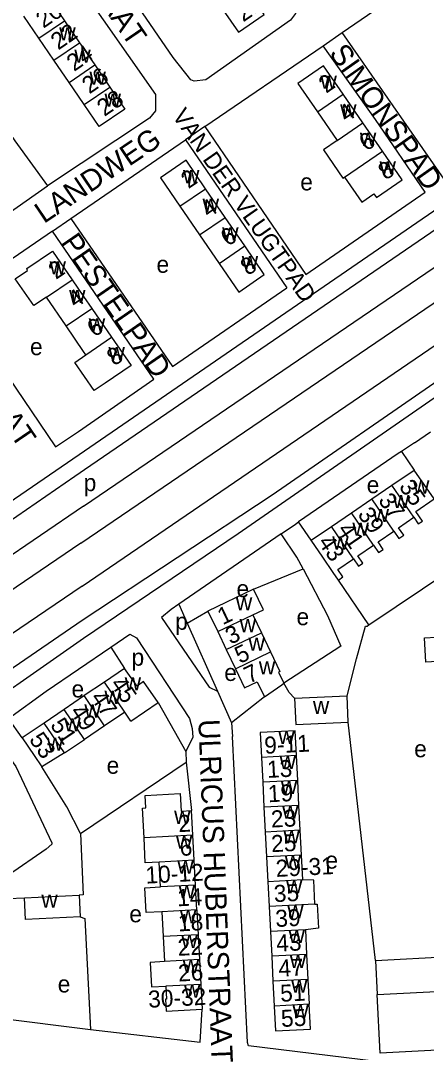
# Model space of a CAD drawing. Extents: x 157569 to 159501, y 382907 to 384670.
# Drawn here: x 158485.2 to 158580.7, y 383461.2 to 383704.3 of the extents above; entities that cross this region are included whole.
import ezdxf

# ---------------------------------------------------------------- set-up
doc = ezdxf.new("R2010")
doc.units = 0
for name, color, linetype in [('BLT_Basislijn', 7, 'Continuous'), ('BLT_Bebouwing', 7, 'Continuous'), ('BLT_Centroide', 7, 'Continuous'), ('BLT_Huisnummer', 7, 'Continuous'), ('BLT_Huisnummer_ tussenligend', 7, 'Continuous'), ('BLT_Huisnummer_reeks', 7, 'Continuous'), ('BLT_Onderverdeling_panden', 7, 'Continuous'), ('BLT_Straatnaam', 7, 'Continuous'), ('BLT_Straatnaam_verkleind', 7, 'Continuous')]:
    doc.layers.add(name, color=color, linetype=linetype)

msp = doc.modelspace()

# ---------------------------------------------------------------- linework, layer by layer
at = {"layer": 'BLT_Basislijn'}
for p, q in [((158556.43, 383698.38), (158560.92, 383701.5)), ((158584.86, 383666.93), (158560.92, 383701.5)), ((158528.56, 383679.38), (158556.43, 383698.38)), ((158499.37, 383581.17), (158648.25, 383682.56)), ((158528.56, 383679.38), (158523.99, 383676.25)), ((158528.56, 383679.38), (158552.35, 383644.48)), ((158496.99, 383657.71), (158523.99, 383676.25)), ((158523.99, 383676.25), (158547.87, 383641.38)), ((158499.73, 383571.06), (158649.69, 383673.59)), ((158500.28, 383602.92), (158597.09, 383669.61)), ((158500, 383589.9), (158613.95, 383667.53)), ((158500.28, 383598.56), (158598.13, 383665.66)), ((158552.35, 383644.48), (158580.4, 383663.85)), ((158492.71, 383654.67), (158496.99, 383657.71)), ((158496.99, 383657.71), (158520.95, 383622.8)), ((158516.59, 383619.79), (158492.71, 383654.67)), ((158520.95, 383622.8), (158547.87, 383641.38)), ((158498.83, 383607.52), (158516.59, 383619.79)), ((158493.44, 383603.86), (158498.83, 383607.52)), ((158400.39, 383534.72), (158500.28, 383602.92)), ((158574.84, 383602.8), (158577.86, 383598.42)), ((158402.66, 383531.43), (158500.28, 383598.56)), ((158500, 383589.9), (158421.93, 383536.65)), ((158553.61, 383581.86), (158550.59, 383586.18)), ((158546.55, 383583.39), (158522.42, 383566.79)), ((158567.19, 383561.93), (158590.75, 383577.85)), ((158540.02, 383570.35), (158551.67, 383575.18)), ((158567.19, 383561.93), (158560, 383572.51)), ((158522.42, 383566.79), (158520.62, 383565.55)), ((158522.42, 383566.79), (158524.39, 383562.36)), ((158524.39, 383562.36), (158529.3, 383565.17)), ((158524.39, 383562.36), (158531.52, 383546.32)), ((158506.42, 383556.7), (158509.69, 383551.65)), ((158531.52, 383546.32), (158534.84, 383538.84)), ((158542.58, 383544.96), (158534.84, 383538.84)), ((158517.56, 383543.67), (158524.08, 383532.11)), ((158485.59, 383535.3), (158482.37, 383539.9)), ((158534.84, 383538.84), (158535.09, 383535.66)), ((158568.71, 383482.89), (158562.33, 383539.04)), ((158524.08, 383532.11), (158524.19, 383529.59)), ((158499.33, 383512.81), (158524.19, 383529.59)), ((158524.19, 383529.59), (158525.42, 383518.21)), ((158482.27, 383497.47), (158486.09, 383497.65)), ((158499.24, 383493.15), (158500.3, 383492.77)), ((158500.3, 383492.77), (158501.68, 383466.61)), ((158568.71, 383482.89), (158595.95, 383484.36)), ((158568.71, 383482.89), (158569.13, 383474.82)), ((158470.46, 383470.49), (158501.68, 383466.61))]:
    msp.add_line(p, q, dxfattribs=at)
for points in [[(158492.54, 383778.65), (158496.92, 383781.8), (158498.06, 383782.32), (158500.04, 383781.18), (158550.19, 383708.27), (158549.87, 383705.94), (158548.69, 383704.44), (158528.79, 383690.38), (158526.08, 383690.06), (158525.28, 383690.38), (158521.12, 383695.59), (158473.72, 383764.64), (158474.75, 383766.89), (158486.56, 383774.55)], [(158459.95, 383756.36), (158464.6, 383759.37), (158466.02, 383759.86), (158467.59, 383758.18), (158473.21, 383750.6), (158498.24, 383713.79), (158516.97, 383686.87), (158516.97, 383683.03), (158515.53, 383681.28), (158491.54, 383665.36)], [(158422.49, 383730.85), (158414.59, 383725.63), (158412.71, 383723.62), (158412.67, 383721.69), (158462.04, 383649.78), (158464.1, 383648.18), (158466.27, 383648.02), (158468.51, 383649.17), (158491.54, 383665.36)], [(158560.92, 383701.5), (158584.48, 383717.72), (158589.64, 383720.99)], [(158467.46, 383699.48), (158467.78, 383699.39), (158483.86, 383676.01), (158491.54, 383665.36)], [(158580.4, 383663.85), (158568.72, 383681.04), (158556.43, 383698.38)], [(158499.73, 383563.08), (158544.38, 383592.54), (158585.75, 383621.2), (158642.75, 383659.69)], [(158492.71, 383654.67), (158472.36, 383640.79), (158470.81, 383639.05), (158470.91, 383637.13), (158493.44, 383603.86)], [(158500, 383558.78), (158536.43, 383583.45), (158588.65, 383619.66)], [(158577.93, 383604.84), (158581.67, 383607.42)], [(158574.84, 383602.8), (158574.08, 383602.3), (158550.59, 383586.18)], [(158577.93, 383604.84), (158574.84, 383602.8)], [(158546.55, 383583.39), (158549.9, 383585.7), (158550.59, 383586.18)], [(158551.67, 383575.18), (158550.19, 383577.91), (158546.55, 383583.39)], [(158499.37, 383581.17), (158404.52, 383516.61), (158380.77, 383500.12), (158371.55, 383493.55)], [(158551.67, 383575.18), (158557.46, 383564.16), (158560.58, 383556.95), (158547.13, 383548.19)], [(158499.73, 383571.06), (158425.8, 383520.87), (158410.02, 383509.52), (158385.77, 383491.25), (158379.21, 383486.63)], [(158520.62, 383565.55), (158518.33, 383563.68), (158529.56, 383547.24), (158531.52, 383546.32)], [(158447.82, 383527.26), (158482.18, 383551.02), (158499.73, 383563.08)], [(158562.04, 383545.26), (158564.25, 383553.91), (158566.36, 383561.64), (158566.79, 383561.66), (158567.19, 383561.93)], [(158506.42, 383556.7), (158510.9, 383559.73), (158512.5, 383558.85), (158524.96, 383539.92), (158525.59, 383537.53), (158525.76, 383535.45), (158524.08, 383532.11)], [(158450.07, 383523.95), (158468.35, 383536.65), (158500, 383558.78)], [(158482.37, 383539.9), (158491.19, 383546.29), (158506.42, 383556.7)], [(158549.67, 383544.69), (158548.43, 383545.99), (158547.13, 383548.19)], [(158477.9, 383536.98), (158484.07, 383528.58), (158492.53, 383510.6), (158492.53, 383510.28), (158491.2, 383509.07), (158482.36, 383503.01)], [(158568.96, 383459.1), (158538.85, 383462.74), (158538.58, 383463.54), (158535.09, 383535.66)], [(158499.33, 383512.81), (158496.12, 383519.09), (158490.23, 383528.5)], [(158499.33, 383512.81), (158499.92, 383498.32), (158498.99, 383498.28)], [(158501.68, 383466.61), (158527.46, 383463.63), (158527.93, 383471.38)]]:
    msp.add_lwpolyline(points, dxfattribs=at)
at = {"layer": 'BLT_Bebouwing'}
for p, q in [((158491.97, 383709.49), (158495.53, 383704.28)), ((158489.5, 383700.16), (158485.95, 383705.37)), ((158495.53, 383704.28), (158499.09, 383699.07)), ((158493.06, 383694.95), (158489.5, 383700.16)), ((158496.62, 383689.74), (158493.06, 383694.95)), ((158502.64, 383693.86), (158506.2, 383688.65)), ((158565.73, 383680.24), (158561.09, 383686.95)), ((158555.08, 383682.8), (158559.71, 383676.08)), ((158570.37, 383673.52), (158565.73, 383680.24)), ((158533.35, 383657.95), (158528.74, 383664.68)), ((158522.71, 383660.56), (158527.32, 383653.83)), ((158537.96, 383651.21), (158533.35, 383657.95)), ((158527.32, 383653.83), (158531.93, 383647.09)), ((158495.91, 383632.36), (158491.3, 383639.11)), ((158501.96, 383636.49), (158506.6, 383629.75)), ((158572.59, 383594.83), (158577.86, 383598.42)), ((158567.88, 383591.61), (158572.59, 383594.83)), ((158563.08, 383588.33), (158567.88, 383591.61)), ((158558.35, 383585.1), (158563.08, 383588.33)), ((158553.61, 383581.86), (158558.35, 383585.1)), ((158540.02, 383570.35), (158529.3, 383565.17)), ((158529.3, 383565.17), (158531.61, 383560.35)), ((158531.61, 383560.35), (158533.62, 383556.13)), ((158541.89, 383560.08), (158544.04, 383555.56)), ((158533.62, 383556.13), (158535.77, 383551.61)), ((158509.69, 383551.65), (158504.93, 383548.46)), ((158504.93, 383548.46), (158500.18, 383545.27)), ((158549.67, 383544.69), (158562.04, 383545.26)), ((158562.33, 383539.04), (158562.04, 383545.26)), ((158495.45, 383542.04), (158490.73, 383538.81)), ((158509.72, 383541.4), (158504.98, 383538.18)), ((158490.73, 383538.81), (158485.59, 383535.3)), ((158504.98, 383538.18), (158500.24, 383534.97)), ((158541.57, 383536.56), (158541.87, 383530.71)), ((158541.87, 383530.71), (158542.18, 383524.85)), ((158550.42, 383525.28), (158550.12, 383531.13)), ((158550.72, 383519.42), (158550.42, 383525.28)), ((158542.18, 383524.85), (158542.48, 383519)), ((158525.73, 383512.36), (158525.42, 383518.21)), ((158542.48, 383519), (158542.78, 383513.14)), ((158551.02, 383513.56), (158550.72, 383519.42)), ((158542.78, 383513.14), (158543.08, 383507.28)), ((158551.32, 383507.71), (158551.02, 383513.56)), ((158526.04, 383506.51), (158525.73, 383512.36)), ((158518.1, 383500.21), (158517.78, 383506.06)), ((158526.36, 383500.65), (158526.04, 383506.51)), ((158543.08, 383507.28), (158543.39, 383501.43)), ((158551.62, 383501.85), (158551.32, 383507.71)), ((158486.09, 383497.65), (158498.99, 383498.28)), ((158498.99, 383498.28), (158499.24, 383493.15)), ((158518.42, 383494.36), (158514.79, 383494.17)), ((158518.42, 383494.36), (158518.74, 383488.5)), ((158526.67, 383494.8), (158526.99, 383488.95)), ((158543.69, 383495.57), (158543.99, 383489.71)), ((158526.99, 383488.95), (158527.3, 383483.09)), ((158543.99, 383489.71), (158544.3, 383483.86)), ((158552.22, 383490.13), (158552.52, 383484.28)), ((158518.74, 383488.5), (158519.05, 383482.65)), ((158544.3, 383483.86), (158544.6, 383478)), ((158552.52, 383484.28), (158552.82, 383478.42)), ((158527.3, 383483.09), (158527.61, 383477.24)), ((158527.61, 383477.24), (158527.93, 383471.38)), ((158544.6, 383478), (158544.9, 383472.14)), ((158552.82, 383478.42), (158553.12, 383472.56)), ((158569.86, 383461.02), (158569.13, 383474.82)), ((158597.07, 383462.44), (158569.86, 383461.02))]:
    msp.add_line(p, q, dxfattribs=at)
for points in [[(158532.89, 383706.78), (158536.45, 383701.56), (158542.53, 383705.73), (158538.97, 383710.93)], [(158499.09, 383699.07), (158500, 383697.73), (158502.64, 383693.86)], [(158561.09, 383686.95), (158556.46, 383693.67), (158550.44, 383689.52), (158555.08, 383682.8)], [(158500.18, 383684.54), (158500, 383684.8), (158496.62, 383689.74)], [(158506.2, 383688.65), (158509.75, 383683.44), (158503.73, 383679.33), (158500.18, 383684.54)], [(158559.71, 383676.08), (158556.48, 383673.85), (158561.07, 383667.19), (158561.45, 383667.45)], [(158561.45, 383667.45), (158565.51, 383661.56), (158568.33, 383663.51), (158568.99, 383662.64), (158575.01, 383666.8), (158570.37, 383673.52)], [(158528.74, 383664.68), (158524.14, 383671.42), (158518.11, 383667.3), (158522.71, 383660.56)], [(158491.3, 383639.11), (158488.29, 383637.17), (158483.95, 383643.49), (158486.8, 383645.46), (158486.69, 383645.87), (158492.72, 383649.99), (158497.33, 383643.23)], [(158531.93, 383647.09), (158536.53, 383640.35), (158542.56, 383644.47), (158537.96, 383651.21)], [(158497.33, 383643.23), (158500, 383639.32), (158501.96, 383636.49)], [(158500.52, 383625.6), (158500, 383626.35), (158495.91, 383632.36)], [(158506.6, 383629.75), (158511.24, 383623.04), (158505.14, 383618.85), (158502.48, 383617.18), (158497.99, 383623.75), (158500.52, 383625.6)], [(158577.75, 383587.28), (158578.8, 383585.74), (158579.77, 383586.4), (158578.22, 383588.67), (158582.52, 383591.6), (158577.86, 383598.42)], [(158573.06, 383584.03), (158574.25, 383582.29), (158575.39, 383583.06), (158574.17, 383584.84), (158577.75, 383587.28)], [(158568.25, 383580.75), (158569.46, 383578.98), (158570.54, 383579.72), (158569.34, 383581.49), (158573.06, 383584.03)], [(158560, 383572.51), (158558.77, 383574.31), (158556.31, 383577.92), (158553.61, 383581.86)], [(158563.53, 383577.51), (158564.71, 383575.78), (158565.75, 383576.49), (158564.57, 383578.23), (158568.25, 383580.75)], [(158560, 383572.51), (158561.07, 383573.24), (158559.86, 383575.01), (158563.53, 383577.51)], [(158539.87, 383564.3), (158542.35, 383565.48), (158540.02, 383570.35)], [(158539.87, 383564.3), (158541.89, 383560.08)], [(158583.27, 383553.29), (158580.6, 383553.14), (158580.29, 383558.87), (158583, 383559.02)], [(158544.04, 383555.56), (158546.23, 383550.98), (158545.88, 383550.81), (158547.13, 383548.19)], [(158517.56, 383543.67), (158514.16, 383548.61), (158512.6, 383547.54), (158509.69, 383551.65)], [(158535.77, 383551.61), (158537.93, 383547.09), (158540.89, 383548.5), (158542.58, 383544.96)], [(158542.58, 383544.96), (158546.66, 383547.85), (158547.13, 383548.19)], [(158500.18, 383545.27), (158499.97, 383545.13), (158495.45, 383542.04)], [(158549.67, 383544.69), (158549.96, 383538.47), (158562.33, 383539.04)], [(158511.18, 383539.29), (158517.56, 383543.67)], [(158511.18, 383539.29), (158509.72, 383541.4)], [(158485.59, 383535.3), (158488.41, 383531.17), (158490.23, 383528.5)], [(158495.5, 383531.76), (158500, 383534.81), (158500.24, 383534.97)], [(158550.12, 383531.13), (158549.82, 383536.98), (158546.57, 383536.81), (158541.57, 383536.56)], [(158495.5, 383531.76), (158490.23, 383528.5)], [(158514.25, 383511.75), (158513.91, 383518.76), (158514.67, 383518.8), (158514.51, 383521.78), (158522.78, 383522.2)], [(158522.78, 383522.2), (158523, 383518.08), (158525.42, 383518.21)], [(158517.78, 383506.06), (158514.54, 383505.87), (158514.25, 383511.75)], [(158543.39, 383501.43), (158543.46, 383500), (158543.69, 383495.57)], [(158554.47, 383496.14), (158554.18, 383501.79), (158551.62, 383501.85)], [(158514.79, 383494.17), (158514.46, 383500), (158518.1, 383500.21)], [(158526.67, 383494.8), (158526.39, 383500), (158526.36, 383500.65)], [(158499.24, 383493.15), (158486.33, 383492.53), (158486.09, 383497.65)], [(158554.47, 383496.14), (158554.99, 383496.17), (158555.28, 383490.45), (158552.22, 383490.13)], [(158519.05, 383482.65), (158515.68, 383482.37), (158515.99, 383476.68), (158519.37, 383476.8)], [(158569.13, 383474.82), (158590.74, 383475.94), (158590.43, 383482.56), (158596.03, 383482.85)], [(158519.37, 383476.8), (158519.54, 383473.79), (158519.32, 383473.78), (158519.47, 383470.93), (158527.93, 383471.38)], [(158544.9, 383472.14), (158545.2, 383466.28), (158553.42, 383466.71), (158553.12, 383472.56)]]:
    msp.add_lwpolyline(points, dxfattribs=at)
at = {"layer": 'BLT_Onderverdeling_panden'}
for p, q in [((158489.5, 383700.16), (158495.53, 383704.28)), ((158493.06, 383694.95), (158499.09, 383699.07)), ((158496.62, 383689.74), (158502.64, 383693.86)), ((158500.18, 383684.54), (158506.2, 383688.65)), ((158555.08, 383682.8), (158561.09, 383686.95)), ((158559.71, 383676.08), (158565.73, 383680.24)), ((158561.45, 383667.45), (158570.37, 383673.52)), ((158522.71, 383660.56), (158528.74, 383664.68)), ((158527.32, 383653.83), (158533.35, 383657.95)), ((158531.93, 383647.09), (158537.96, 383651.21)), ((158491.3, 383639.11), (158497.33, 383643.23)), ((158495.91, 383632.36), (158501.96, 383636.49)), ((158500.52, 383625.6), (158506.6, 383629.75)), ((158577.75, 383587.28), (158572.59, 383594.83)), ((158573.06, 383584.03), (158567.88, 383591.61)), ((158568.25, 383580.75), (158563.08, 383588.33)), ((158563.53, 383577.51), (158558.35, 383585.1)), ((158531.61, 383560.35), (158539.87, 383564.3)), ((158533.62, 383556.13), (158541.89, 383560.08)), ((158535.77, 383551.61), (158544.04, 383555.56)), ((158509.72, 383541.4), (158504.93, 383548.46)), ((158504.98, 383538.18), (158500.18, 383545.27)), ((158500.24, 383534.97), (158495.45, 383542.04)), ((158495.5, 383531.76), (158490.73, 383538.81)), ((158550.12, 383531.13), (158541.87, 383530.71)), ((158550.42, 383525.28), (158542.18, 383524.85)), ((158550.72, 383519.42), (158542.48, 383519)), ((158551.02, 383513.56), (158542.78, 383513.14)), ((158525.73, 383512.36), (158514.25, 383511.75)), ((158526.04, 383506.51), (158517.78, 383506.06)), ((158551.32, 383507.71), (158543.08, 383507.28)), ((158551.62, 383501.85), (158543.39, 383501.43)), ((158526.36, 383500.65), (158518.1, 383500.21)), ((158554.47, 383496.14), (158543.69, 383495.57)), ((158526.67, 383494.8), (158518.42, 383494.36)), ((158526.99, 383488.95), (158518.74, 383488.5)), ((158552.22, 383490.13), (158543.99, 383489.71)), ((158552.52, 383484.28), (158544.3, 383483.86)), ((158527.3, 383483.09), (158519.05, 383482.65)), ((158527.61, 383477.24), (158519.37, 383476.8)), ((158552.82, 383478.42), (158544.6, 383478)), ((158553.12, 383472.56), (158544.9, 383472.14))]:
    msp.add_line(p, q, dxfattribs=at)

# ---------------------------------------------------------------- texts
at = {"layer": 'BLT_Centroide'}
for s, p in [('w', (158494.3, 383699.62)), ('w', (158497.85, 383694.41)), ('w', (158501.41, 383689.19)), ('w', (158555.77, 383688.23)), ('w', (158504.96, 383684)), ('w', (158560.41, 383681.52)), ('w', (158565.05, 383674.8)), ('w', (158569.67, 383668.08)), ('w', (158523.42, 383666)), ('e', (158551.02, 383664.3)), ('w', (158528.03, 383659.25)), ('w', (158532.64, 383652.52)), ('w', (158492.02, 383644.55)), ('e', (158517.19, 383644.89)), ('w', (158537.25, 383645.78)), ('w', (158496.62, 383637.8)), ('w', (158501.25, 383631.05)), ('e', (158487.42, 383625.49)), ('w', (158505.88, 383624.3)), ('p', (158500.05, 383593.45)), ('e', (158566.66, 383592.96)), ('w', (158577.55, 383592.89)), ('w', (158572.81, 383589.44)), ('w', (158568.06, 383586.19)), ('w', (158563.3, 383582.92)), ('w', (158558.56, 383579.69)), ('e', (158536.02, 383568.47)), ('w', (158535.87, 383565.34)), ('p', (158521.59, 383560.79)), ('e', (158550.14, 383561.86)), ('w', (158536.75, 383560.22)), ('w', (158538.83, 383555.84)), ('p', (158511.32, 383552.32)), ('e', (158533.14, 383548.73)), ('w', (158541.28, 383550.25)), ('w', (158509.7, 383546.53)), ('e', (158497.19, 383544.85)), ('w', (158504.95, 383543.33)), ('w', (158500.22, 383540.11)), ('w', (158553.99, 383540.97)), ('w', (158495.48, 383536.89)), ('w', (158491.39, 383532.31)), ('w', (158545.85, 383533.84)), ('e', (158577.83, 383530.75)), ('e', (158505.45, 383526.86)), ('w', (158546.15, 383528)), ('w', (158546.45, 383522.12)), ('w', (158521.34, 383515.06)), ('w', (158546.75, 383516.28)), ('w', (158547.05, 383510.44)), ('w', (158521.76, 383509.22)), ('w', (158522.08, 383503.34)), ('w', (158547.35, 383504.56)), ('e', (158556.94, 383504.51)), ('w', (158547.66, 383498.72)), ('w', (158490.09, 383495.33)), ('w', (158522.39, 383497.5)), ('w', (158547.95, 383492.84)), ('e', (158510.79, 383491.87)), ('w', (158522.7, 383491.66)), ('w', (158523.02, 383485.81)), ('w', (158548.26, 383487)), ('w', (158548.55, 383481.12)), ('w', (158523.34, 383479.94)), ('e', (158493.94, 383475.34)), ('w', (158523.65, 383474.09)), ('w', (158548.86, 383475.28)), ('w', (158549.16, 383469.41))]:
    msp.add_text(s, height=4, dxfattribs=at).set_placement(p)
at = {"layer": 'BLT_Huisnummer'}
for s, rotation, p in [('28', 34.355, (158537.6, 383703.86)), ('22', 34.3569, (158494.06, 383697.24)), ('2', 34.3282, (158557.11, 383687.06)), ('28', 34.3569, (158504.92, 383681.6)), ('8', 34.5085, (158571.11, 383666.59)), ('2', 34.3282, (158524.71, 383664.58)), ('2', 34.3282, (158493.52, 383643.19)), ('8', 34.5085, (158538.7, 383644.09)), ('8', 34.5085, (158507.25, 383622.82)), ('35', 304.3356, (158574.12, 383594.48)), ('39', 304.3356, (158564.39, 383587.97)), ('43', 304.3356, (158555.06, 383581.4)), ('1', 25.5163, (158532.75, 383561.84)), ('7', 25.5167, (158538.99, 383548.03)), ('45', 304.1415, (158506.17, 383548.02)), ('49', 304.1415, (158496.68, 383541.49)), ('53', 304.1415, (158487.08, 383534.94)), ('19', 2.931, (158543.5, 383520.14)), ('2', 3.0699, (158522.4, 383513.1)), ('25', 2.9266, (158544.26, 383508.38)), ('35', 2.9294, (158544.9, 383496.62)), ('18', 3.0686, (158522.34, 383489.71)), ('43', 2.9305, (158545.46, 383484.95)), ('22', 3.0727, (158522.26, 383483.96)), ('55', 2.9696, (158546.59, 383467.2))]:
    msp.add_text(s, height=4, rotation=rotation, dxfattribs=at).set_placement(p)
at = {"layer": 'BLT_Huisnummer_ tussenligend'}
for s, rotation, p in [('20', 34.3569, (158490.57, 383702.38)), ('24', 34.3569, (158497.79, 383692.19)), ('26', 34.3569, (158501.4, 383686.91)), ('4', 34.3282, (158561.85, 383680.17)), ('6', 34.3282, (158566.59, 383673.41)), ('4', 34.3282, (158529.44, 383657.69)), ('6', 34.3282, (158534.01, 383650.99)), ('4', 34.3282, (158498.08, 383636.42)), ('6', 34.3282, (158502.59, 383629.6)), ('37', 304.3356, (158569.23, 383591.28)), ('41', 304.3356, (158559.64, 383584.38)), ('3', 25.5163, (158534.61, 383557.24)), ('5', 25.5163, (158536.81, 383552.72)), ('47', 304.1415, (158501.52, 383544.76)), ('51', 304.1415, (158492.05, 383538.31)), ('13', 2.931, (158543.28, 383525.88)), ('23', 2.931, (158544.22, 383514.18)), ('6', 3.0699, (158522.73, 383507.49)), ('14', 3.0714, (158522.12, 383495.62)), ('39', 2.9294, (158545.25, 383490.75)), ('26', 3.0686, (158522.36, 383477.9)), ('47', 2.9264, (158545.97, 383479.05)), ('51', 2.9264, (158546.38, 383473.13))]:
    msp.add_text(s, height=4, rotation=rotation, dxfattribs=at).set_placement(p)
at = {"layer": 'BLT_Huisnummer_reeks'}
for s, rotation, p in [('9-11', 2.9296, (158542.65, 383531.56)), ('10-12', 3.0714, (158514.7, 383500.97)), ('29-31', 2.9266, (158545.34, 383502.55)), ('30-32', 3.0661, (158515.33, 383471.73))]:
    msp.add_text(s, height=4, rotation=rotation, dxfattribs=at).set_placement(p)
at = {"layer": 'BLT_Straatnaam'}
for s, rotation, p in [('DIEPHUISSTRAAT', 304.4114, (158478.29, 383745.72)), ('SIMONSPAD', 305.2167, (158557.65, 383696.58)), ('LANDWEG', 33.919, (158490.7, 383656.37)), ('PESTELPAD', 304.595, (158494.48, 383652.03)), ('LODERSTRAAT', 304.2143, (158457.2, 383644.17)), ('ULRICUS HUBERSTRAAT', 272.2372, (158527.03, 383539.63))]:
    msp.add_text(s, height=5, rotation=rotation, dxfattribs=at).set_placement(p)
at = {"layer": 'BLT_Straatnaam_verkleind'}
msp.add_text('VAN DER VLUGTPAD', height=4, rotation=304.9191, dxfattribs=at).set_placement((158520.74, 383681.86))

doc.saveas('drawing.dxf')
